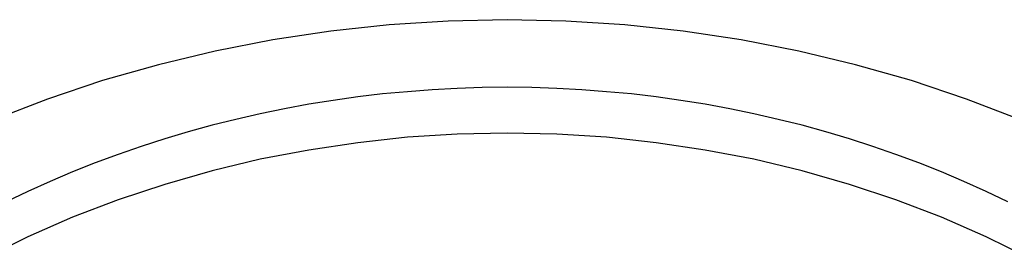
# Model space of a CAD drawing. Extents: x 1107 to 4046, y 937 to 3355.
# Tile 268 of 656: x 2206.16 to 2208.825, y 1799.58 to 1800.226. Entities that reach past the tile are written whole.
import ezdxf

# ---------------------------------------------------------------- set-up
doc = ezdxf.new("R2010")
doc.units = 0
doc.layers.add('KF_VIDA_L___C_REAR', color=7, linetype='CONTINUOUS')

# ---------------------------------------------------------------- blocks, each defined once
blk = doc.blocks.new('KF_VIDA_L___C_REAR')
at = {"layer": 'KF_VIDA_L___C_REAR'}
for points in [[(21.8896, 110.742, 0), (21.7437, 110.798, 0), (21.5949, 110.848, 0), (21.4434, 110.891, 0), (21.2897, 110.928, 0), (21.134, 110.958, 0), (20.9769, 110.982, 0), (20.8186, 110.999, 0), (20.6595, 111.009, 0), (20.5, 111.013, 0), (20.3405, 111.009, 0), (20.1814, 110.999, 0), (20.0231, 110.982, 0), (19.866, 110.958, 0), (19.7103, 110.928, 0), (19.5566, 110.891, 0), (19.4051, 110.848, 0), (19.2563, 110.798, 0), (19.1104, 110.742, 0)], [(21.8555, 110.52, 0), (21.7963, 110.548, 0), (21.7364, 110.575, 0), (21.6758, 110.601, 0), (21.6144, 110.625, 0), (21.5524, 110.648, 0), (21.4897, 110.67, 0), (21.4264, 110.69, 0), (21.3626, 110.709, 0), (21.2983, 110.727, 0), (21.2335, 110.743, 0), (21.1682, 110.758, 0), (21.1025, 110.772, 0), (21.0365, 110.784, 0), (20.9701, 110.794, 0), (20.9035, 110.804, 0), (20.8366, 110.812, 0), (20.7695, 110.818, 0), (20.7023, 110.823, 0), (20.6349, 110.827, 0), (20.5675, 110.829, 0), (20.5, 110.83, 0), (20.4325, 110.829, 0), (20.3651, 110.827, 0), (20.2977, 110.823, 0), (20.2305, 110.818, 0), (20.1634, 110.812, 0), (20.0965, 110.804, 0), (20.0299, 110.794, 0), (19.9635, 110.784, 0), (19.8975, 110.772, 0), (19.8318, 110.758, 0), (19.7665, 110.743, 0), (19.7017, 110.727, 0), (19.6374, 110.709, 0), (19.5736, 110.69, 0), (19.5103, 110.67, 0), (19.4476, 110.648, 0), (19.3856, 110.625, 0), (19.3242, 110.601, 0), (19.2636, 110.575, 0), (19.2037, 110.548, 0), (19.1445, 110.52, 0)], [(21.9138, 110.367, 0), (21.7963, 110.425, 0), (21.6758, 110.478, 0), (21.5524, 110.525, 0), (21.4264, 110.567, 0), (21.2983, 110.604, 0), (21.1682, 110.635, 0), (21.0365, 110.66, 0), (20.9035, 110.68, 0), (20.7695, 110.695, 0), (20.6349, 110.703, 0), (20.5, 110.706, 0), (20.3651, 110.703, 0), (20.2305, 110.695, 0), (20.0965, 110.68, 0), (19.9635, 110.66, 0), (19.8318, 110.635, 0), (19.7017, 110.604, 0), (19.5736, 110.567, 0), (19.4476, 110.525, 0), (19.3242, 110.478, 0), (19.2037, 110.425, 0), (19.0862, 110.367, 0)]]:
    blk.add_polyline3d(points, dxfattribs=at)

msp = doc.modelspace()

# ---------------------------------------------------------------- block references
at = {"layer": 'KF_VIDA_L___C_REAR'}
msp.add_blockref('KF_VIDA_L___C_REAR', (2186.9791, 1689.2132), dxfattribs=at)

doc.saveas('drawing.dxf')
